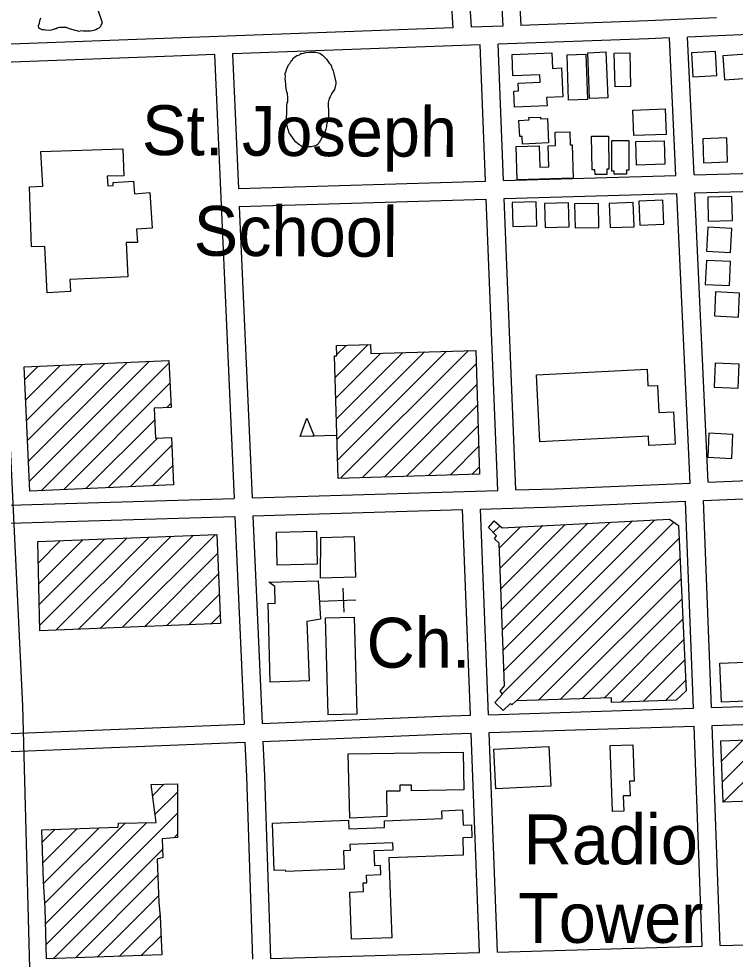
# Model space of a CAD drawing. Extents: x 3297716 to 3335574, y 688621 to 713991.
# Drawn here: x 3326512 to 3327704, y 709345 to 710910 of the extents above; entities that cross this region are included whole.
import ezdxf

# ---------------------------------------------------------------- set-up
doc = ezdxf.new("R2010")
doc.units = 0
for name, color, linetype in [('V-BLDG-IDEN', 7, 'Continuous'), ('V-BLDG-OTLN', 7, 'Continuous'), ('V-ROAD-CNTR', 7, 'Continuous'), ('V-SITE-OTLN', 7, 'Continuous'), ('V-SITE-OTLN-IDEN', 7, 'Continuous'), ('V-SITE-VEGE', 7, 'Continuous'), ('V-TOPO-TOWR-IDEN', 7, 'Continuous')]:
    doc.layers.add(name, color=color, linetype=linetype)

msp = doc.modelspace()

# ---------------------------------------------------------------- linework, layer by layer
at = {"layer": 'V-BLDG-OTLN'}
for p, q in [((3327038.6, 710312.8), (3327093.7, 710367.9)), ((3327039.6, 710278.5), (3327114.7, 710353.6)), ((3327040.6, 710244.1), (3327151.1, 710354.6)), ((3327041.5, 710351), (3327057.3, 710366.9)), ((3327041.6, 710209.7), (3327187.5, 710355.7)), ((3327042.6, 710175.4), (3327224, 710356.7)), ((3327047.8, 710145.2), (3327260.4, 710357.8)), ((3326526.8, 710207.8), (3326655.4, 710336.4)), ((3326528.3, 710173.9), (3326692.4, 710338)), ((3326529.8, 710140.1), (3326729.4, 710339.7)), ((3326549.5, 710124.4), (3326762.3, 710337.2)), ((3327037.6, 710347.2), (3327039.4, 710349)), ((3326522.3, 710309.3), (3326544.4, 710331.5)), ((3326523.8, 710275.5), (3326581.4, 710333.1)), ((3326525.3, 710241.6), (3326618.4, 710334.7)), ((3327084.2, 710146.3), (3327273.4, 710335.5)), ((3326586.5, 710126), (3326763.8, 710303.4)), ((3327120.6, 710147.3), (3327274.4, 710301.1)), ((3326758.5, 710262.7), (3326765.3, 710269.5)), ((3327157, 710148.4), (3327275.4, 710266.7)), ((3326623.5, 710127.7), (3326738.4, 710242.6)), ((3327193.4, 710149.4), (3327276.4, 710232.4)), ((3326660.5, 710129.3), (3326743.1, 710211.9)), ((3327040.7, 710216.4), (3326980.7, 710214.7)), ((3326697.5, 710130.9), (3326766.9, 710200.4)), ((3327229.8, 710150.5), (3327277.4, 710198)), ((3326734.5, 710132.6), (3326768.4, 710166.5)), ((3327266.2, 710151.5), (3327278.4, 710163.6)), ((3327315.7, 709927.2), (3327458.8, 710070.3)), ((3327316.5, 709786.6), (3327602.1, 710072.2)), ((3327317, 709893.2), (3327496.1, 710072.2)), ((3327318.3, 709859.1), (3327533.4, 710074.2)), ((3327319.6, 709825.1), (3327570.6, 710076.1)), ((3327301.8, 710054.7), (3327313.1, 710066)), ((3327311.8, 710029.4), (3327347, 710064.6)), ((3327313.1, 709995.4), (3327384.3, 710066.5)), ((3327314.4, 709961.3), (3327421.5, 710068.4)), ((3326543.7, 710038.7), (3326545, 710040.1)), ((3326544.6, 710004.2), (3326581.8, 710041.5)), ((3326545.5, 709969.8), (3326618.6, 710042.9)), ((3326546.4, 709935.3), (3326655.4, 710044.4)), ((3326547.3, 709900.9), (3326692.2, 710045.8)), ((3326574, 709892.3), (3326729, 710047.2)), ((3326610.9, 709893.8), (3326765.8, 710048.7)), ((3326647.7, 709895.2), (3326802.6, 710050.1)), ((3326684.5, 709896.7), (3326839.4, 710051.5)), ((3327340.4, 709775.1), (3327611, 710045.7)), ((3326721.4, 709898.2), (3326843.1, 710020)), ((3327376.8, 709776.2), (3327612.6, 710011.9)), ((3326758.2, 709899.7), (3326844.6, 709986)), ((3327413.2, 709777.2), (3327614.1, 709978.1)), ((3326795.1, 709901.2), (3326846, 709952.1)), ((3327449.6, 709778.3), (3327615.7, 709944.3)), ((3326831.9, 709902.6), (3326847.5, 709918.2)), ((3327486.1, 709779.4), (3327617.2, 709910.5)), ((3327514.5, 709772.4), (3327618.8, 709876.7)), ((3327551.3, 709773.9), (3327620.3, 709842.9)), ((3327588.2, 709775.4), (3327621.9, 709809.1)), ((3327682.8, 709640.1), (3327753.8, 709711)), ((3327684.2, 709606.1), (3327790.5, 709712.5)), ((3327681.5, 709674.2), (3327717, 709709.6)), ((3326735.1, 709617.3), (3326753.8, 709636)), ((3326739.3, 709586.1), (3326776.2, 709623)), ((3326557.8, 709369.3), (3326776.4, 709587.9)), ((3326555.7, 709437.9), (3326689.2, 709571.4)), ((3326556.8, 709403.7), (3326725.4, 709572.3)), ((3326551.4, 709539.6), (3326572.9, 709561.2)), ((3326552.5, 709505.5), (3326609.4, 709562.3)), ((3326553.8, 709471.3), (3326646, 709563.5)), ((3326770.7, 709546.9), (3326776.6, 709552.7)), ((3326569.8, 709346), (3326751.6, 709527.7)), ((3326606.4, 709347.2), (3326743.7, 709484.5)), ((3326642.9, 709348.4), (3326745, 709450.5)), ((3326679.5, 709349.6), (3326747.4, 709417.5)), ((3326716.1, 709350.8), (3326749, 709383.7))]:
    msp.add_line(p, q, dxfattribs=at)
for points in [[(3327332.9, 710850.2), (3327399.3, 710853.2), (3327400.5, 710827.3), (3327415, 710828), (3327417.2, 710780.1), (3327390.5, 710778.9), (3327391.1, 710765.1), (3327337, 710762.6), (3327335.8, 710789.5), (3327343.5, 710789.9), (3327342.9, 710802.8), (3327379.8, 710804.5), (3327379.2, 710816.7), (3327334.5, 710814.7)], [(3327489, 710854.7), (3327492.3, 710778.4), (3327462, 710777.1), (3327458.8, 710853.4)], [(3327529, 710853), (3327530.2, 710797.1), (3327504.3, 710796.6), (3327503.1, 710852.4)], [(3327671.3, 710855.6), (3327631.4, 710853.1), (3327633.9, 710813.2), (3327673.8, 710815.7)], [(3327427, 710774.6), (3327424.5, 710849.7), (3327455.9, 710850.7), (3327458.4, 710775.6)], [(3327723.8, 710850.9), (3327683.9, 710848.4), (3327686.4, 710808.5), (3327726.3, 710811)], [(3327534, 710757.8), (3327587.5, 710759.8), (3327589.1, 710717.4), (3327535.6, 710715.4)], [(3327393.7, 710703.4), (3327350.4, 710701.2), (3327349.8, 710714.1), (3327345.9, 710713.9), (3327344.5, 710740.7), (3327361.3, 710741.5), (3327361.1, 710745.4), (3327380.2, 710746.3), (3327380.4, 710743.3), (3327391.7, 710743.8)], [(3327434.5, 710644.7), (3327341.4, 710641.9), (3327339.8, 710697.3), (3327377.9, 710698.5), (3327379, 710662.9), (3327394.3, 710663.4), (3327393.2, 710698.6), (3327405.4, 710699), (3327404.7, 710721.2), (3327428.9, 710721.9), (3327429.6, 710700), (3327432.8, 710700.1)], [(3327493.3, 710714.7), (3327494.2, 710659.7), (3327490.6, 710659.6), (3327490.8, 710650.9), (3327471, 710650.6), (3327470.8, 710658.7), (3327466.1, 710658.6), (3327465.2, 710714.3)], [(3327651.6, 710670.2), (3327691.5, 710671.6), (3327690.1, 710711.6), (3327650.2, 710710.2)], [(3327499.2, 710656.5), (3327499.1, 710707.2), (3327527.1, 710707.2), (3327527.2, 710658.1), (3327523.6, 710658.1), (3327523.6, 710651.2), (3327502.8, 710651.1), (3327502.7, 710656.5)], [(3327539.8, 710666.5), (3327538.8, 710705.5), (3327585.9, 710706.7), (3327586.9, 710667.8)], [(3326548.9, 710689), (3326685.4, 710693.3), (3326686.8, 710648.3), (3326659.1, 710648.2), (3326660.2, 710632), (3326669.4, 710632.6), (3326669.1, 710637.3), (3326703.4, 710639.7), (3326704.9, 710618.8), (3326730.2, 710620.6), (3326734.3, 710561.3), (3326708.4, 710559.5), (3326709.9, 710537.8), (3326691.1, 710537.6), (3326693.7, 710480.7), (3326597.4, 710476.2), (3326598.3, 710455.8), (3326559.5, 710454), (3326555.4, 710531.1), (3326533.2, 710530.4), (3326530.1, 710630.4), (3326552.5, 710631.1)], [(3327333.2, 710604.1), (3327334.3, 710564.1), (3327374.3, 710565.2), (3327373.2, 710605.2)], [(3327427, 710603.5), (3327387, 710602.6), (3327387.9, 710562.6), (3327427.9, 710563.5)], [(3327476.8, 710602.6), (3327436.8, 710601.7), (3327437.7, 710561.7), (3327477.6, 710562.6)], [(3327534.6, 710603.9), (3327494.6, 710602.4), (3327496.1, 710562.5), (3327536, 710563.9)], [(3327584, 710607.8), (3327544, 710606.4), (3327545.4, 710566.4), (3327585.4, 710567.8)], [(3327698.6, 710613.9), (3327658.6, 710613), (3327659.5, 710573.1), (3327699.5, 710573.9)], [(3327658.5, 710562.8), (3327656.7, 710522.9), (3327696.6, 710521.1), (3327698.4, 710561)], [(3327656.3, 710507.8), (3327654.5, 710467.8), (3327694.5, 710466), (3327696.3, 710506)], [(3327671.5, 710455.2), (3327669.7, 710415.3), (3327709.6, 710413.5), (3327711.4, 710453.4)], [(3327272.8, 710358.1), (3327278.7, 710151.9), (3327043.5, 710145.1), (3327037.6, 710348.9), (3327041.5, 710349), (3327041, 710366.4), (3327097.6, 710368), (3327098, 710353.1)], [(3326769.8, 710134.2), (3326530.6, 710123.5), (3326521.4, 710330.4), (3326762.1, 710341.1), (3326765.6, 710263), (3326737.6, 710261.8), (3326739.8, 710211.8), (3326766.3, 710213)], [(3327671, 710336.9), (3327669.2, 710297), (3327709.2, 710295.2), (3327711, 710335.1)], [(3327373.6, 710317.3), (3327557.7, 710326.5), (3327559.1, 710298.8), (3327574.8, 710299.6), (3327577.1, 710254.8), (3327601.5, 710256), (3327604.1, 710202.2), (3327560.7, 710200), (3327559.9, 710215.2), (3327379.2, 710206.1)], [(3326980.7, 710214.7), (3326991.4, 710245), (3327003.8, 710215.3)], [(3327660.4, 710220.1), (3327658.6, 710180.1), (3327698.6, 710178.3), (3327700.4, 710218.3)], [(3327610.1, 710066.6), (3327622.7, 709791.7), (3327606.1, 709776.1), (3327498.3, 709771.8), (3327498.3, 709779.7), (3327339.6, 709775.1), (3327332.6, 709768.2), (3327330.1, 709770.5), (3327318.4, 709758.8), (3327304.4, 709772.1), (3327317.1, 709785.9), (3327312.9, 709790.7), (3327320.6, 709800), (3327311.5, 710037.3), (3327304, 710044.4), (3327306.9, 710049.4), (3327293.7, 710063.3), (3327303.2, 710074.4), (3327316.6, 710063), (3327595, 710077.3)], [(3326941, 710055.5), (3327007.5, 710057), (3327008.8, 710002.1), (3326942.1, 710000.6)], [(3326543.7, 710040), (3326841.8, 710051.6), (3326848.1, 709903.3), (3326547.5, 709891.2)], [(3327014.6, 710046.6), (3327070.4, 710048.2), (3327072.4, 709980.4), (3327014.4, 709978.7)], [(3326930.7, 709805.9), (3326927.4, 709937.2), (3326938.7, 709937), (3326938.4, 709964.9), (3326928.5, 709972.3), (3327010.2, 709974.3), (3327014.5, 709910.5), (3326991.4, 709906.7), (3326995.5, 709808.2)], [(3327070, 709913.9), (3327074.7, 709752.7), (3327027.1, 709751.3), (3327022.4, 709912.8)], [(3327805.4, 709777.6), (3327681.2, 709772.7), (3327678.7, 709837.6), (3327750.6, 709840.4), (3327749.5, 709867.3), (3327801.8, 709869.4)], [(3327680.2, 709708.2), (3328021, 709721.3), (3328025.9, 709594.3), (3327940.7, 709591), (3327939.6, 709619.4), (3327834.9, 709615.4), (3327836.1, 709585.7), (3327746.4, 709582.2), (3327745.4, 709608.5), (3327684.1, 709606.1)], [(3327397.3, 709633.1), (3327306.2, 709628.4), (3327302.8, 709694.3), (3327393.9, 709698.9)], [(3327500, 709590.7), (3327496, 709700.3), (3327533.9, 709701.7), (3327536.1, 709641.4), (3327528.4, 709641.1), (3327529.2, 709617), (3327517.8, 709616.6), (3327518.7, 709591.3)], [(3327063, 709579.6), (3327060.3, 709686.4), (3327251.8, 709689.3), (3327252.8, 709626.6), (3327165.6, 709625.3), (3327165.6, 709634.7), (3327146.4, 709634.6), (3327146.5, 709624.6), (3327124.2, 709624.5), (3327124.5, 709582.3)], [(3326550.6, 709560.4), (3326677.9, 709564.6), (3326678.3, 709571.1), (3326741.1, 709572.6), (3326732.6, 709635.5), (3326776.1, 709636.6), (3326776.6, 709547.3), (3326751, 709545.3), (3326752, 709514.2), (3326742.7, 709511.6), (3326745.5, 709439.2), (3326747.6, 709416.1), (3326750.5, 709351.9), (3326558.4, 709345.6), (3326556.1, 709430.4), (3326553.6, 709474.2)], [(3326934.4, 709571.3), (3327060.9, 709576), (3327061.5, 709562), (3327120.9, 709564.2), (3327120.5, 709575.4), (3327216.7, 709579), (3327216.2, 709592), (3327250.6, 709593.3), (3327251.6, 709567.9), (3327265.4, 709568.4), (3327266.2, 709547.4), (3327250.8, 709546.9), (3327251.8, 709518.1), (3327128.2, 709513.5), (3327133.1, 709380.7), (3327066, 709378.2), (3327063.1, 709456.5), (3327085.8, 709457.3), (3327085.2, 709471.9), (3327091.1, 709472.1), (3327090.7, 709484.7), (3327114.5, 709485.6), (3327114, 709500.8), (3327104.6, 709500.4), (3327103.7, 709525.6), (3327135, 709526.8), (3327134.5, 709538.3), (3327063.2, 709535.7), (3327063.5, 709525.6), (3327052.4, 709525.2), (3327053.5, 709494.5), (3326956.4, 709490.9), (3326956.3, 709493.2), (3326937.3, 709492.4)]]:
    msp.add_lwpolyline(points, close=True, dxfattribs=at)
at = {"layer": 'V-ROAD-CNTR'}
for points in [[(3326427.8, 711920.5), (3326457.3, 711366.6), (3326486.1, 710440.2), (3326518.2, 709766.6), (3326546.6, 708705.2), (3326583, 708144.8)], [(3327277.6, 711621.7), (3327317.8, 710897.8)], [(3327265.2, 710895.9), (3327218.8, 711616.6)], [(3327235.2, 710894.8), (3327194.8, 711523.3)], [(3327328.8, 711240.4), (3327347.8, 710898.9)], [(3327673.3, 710911.6), (3327559, 710906.7), (3327347.8, 710898.9)], [(3327235.2, 710894.8), (3326768.6, 710877.6), (3326230.3, 710857.5)], [(3327317.8, 710897.8), (3327265.2, 710895.9)], [(3327994, 710895.4), (3327625.1, 710879.5)], [(3327595.1, 710878.2), (3327560.2, 710876.7), (3327309.7, 710867.5)], [(3327605.7, 710649.1), (3327595.1, 710878.2)], [(3327635.7, 710650), (3327625.1, 710879.5)], [(3327279.7, 710866.4), (3326867.9, 710851.3)], [(3327288.7, 710639.7), (3327279.7, 710866.4)], [(3327318.7, 710640.6), (3327309.7, 710867.5)], [(3326837.9, 710850.2), (3326769.7, 710847.7), (3326231.4, 710827.6)], [(3326837.9, 710850.2), (3326870.6, 710111.6)], [(3326867.9, 710851.3), (3326877.8, 710627.4)], [(3327318.7, 710640.6), (3327605.7, 710649.1)], [(3327635.7, 710650), (3327853.4, 710656.5), (3328005.3, 710662)], [(3326877.8, 710627.4), (3327288.7, 710639.7)], [(3327319.9, 710610.6), (3327607.1, 710619.2)], [(3327629.4, 710137.2), (3327607.1, 710619.2)], [(3327637.1, 710620.1), (3327854.4, 710626.5), (3328006.8, 710632)], [(3327659.4, 710138.5), (3327637.1, 710620.1)], [(3326879.1, 710597.4), (3327289.9, 710609.7)], [(3327309.3, 710124.8), (3327289.9, 710609.7)], [(3327339.3, 710125.7), (3327319.9, 710610.6)], [(3326879.1, 710597.4), (3326900.6, 710112.5)], [(3327659.4, 710138.5), (3328019.1, 710153.8)], [(3327339.3, 710125.7), (3327404.6, 710127.6), (3327629.4, 710137.2)], [(3326900.6, 710112.5), (3327309.3, 710124.8)], [(3327651.7, 710108.1), (3327994.6, 710122.8)], [(3326148.5, 710093.5), (3326421.4, 710098.2), (3326870.6, 710111.6)], [(3327280.7, 710093.9), (3327405.7, 710097.6), (3327621.8, 710106.9)], [(3327634.6, 709762.7), (3327621.7, 710107)], [(3327664.6, 709763.9), (3327651.7, 710108.1)], [(3326901.9, 710082.6), (3327250.7, 710093)], [(3327263.7, 709750.9), (3327250.7, 710093)], [(3327293.7, 709751.8), (3327280.7, 710093.9)], [(3326149.7, 710063.5), (3326422.1, 710068.2), (3326871.9, 710081.7)], [(3326871.9, 710081.7), (3326887.2, 709736.1)], [(3326901.9, 710082.6), (3326917.2, 709737.3)], [(3327664.6, 709763.9), (3328010, 709775)], [(3327293.7, 709751.8), (3327634.6, 709762.9)], [(3326917.2, 709737.3), (3327215.1, 709749.3), (3327263.7, 709750.9)], [(3327665.7, 709733.9), (3328034.7, 709745.8)], [(3326164.1, 709708.8), (3326248.8, 709710.5), (3326887.2, 709736.1)], [(3327294.8, 709721.9), (3327635.7, 709732.9)], [(3327649.3, 709366.7), (3327635.7, 709732.9)], [(3327679.3, 709367.6), (3327665.7, 709733.9)], [(3326918.5, 709707.4), (3327216.2, 709719.3), (3327264.8, 709720.9)], [(3327278.7, 709355.9), (3327264.8, 709720.9)], [(3327308.7, 709356.8), (3327294.8, 709721.9)], [(3326165.3, 709678.9), (3326249.7, 709680.6), (3326888.5, 709706.2)], [(3326888.5, 709706.2), (3326891, 709648.8), (3326901.1, 709344.9)], [(3326918.5, 709707.4), (3326921, 709650), (3326931.1, 709345.8)], [(3327679.3, 709367.6), (3327783.8, 709370.6), (3328053.7, 709382.9)], [(3327308.7, 709356.8), (3327649.3, 709366.7)], [(3326931.1, 709345.8), (3327278.7, 709355.9)]]:
    msp.add_lwpolyline(points, dxfattribs=at)
at = {"layer": 'V-SITE-OTLN'}
for p, q in [((3327053.5, 709922.3), (3327052.1, 709962.3)), ((3327012.8, 709940.9), (3327072.8, 709943.1))]:
    msp.add_line(p, q, dxfattribs=at)
at = {"layer": 'V-SITE-VEGE'}
msp.add_lwpolyline([(3326643.7, 710924.6), (3326650.3, 710905.3), (3326650.3, 710901.8), (3326648.9, 710899.1), (3326648.1, 710897.1), (3326645.4, 710894.3), (3326643.3, 710893), (3326640.5, 710891.7), (3326637.1, 710890.3), (3326631.5, 710889), (3326619.2, 710889.2), (3326616.4, 710889.9), (3326612.3, 710888.6), (3326609.6, 710890), (3326606.1, 710890.1), (3326602.7, 710891.5), (3326600.7, 710892.2), (3326595.2, 710893.7), (3326591.8, 710895.1), (3326580.1, 710895.2), (3326577.4, 710894.6), (3326574.6, 710893.2), (3326572.5, 710893.3), (3326569.8, 710891.9), (3326567.7, 710891.3), (3326564.9, 710890.6), (3326556.7, 710890.7), (3326554.6, 710891.5), (3326551.2, 710891.5), (3326547.8, 710892.9), (3326545.8, 710894.3), (3326545.1, 710898.5), (3326546.6, 710902.6), (3326547.3, 710906), (3326548, 710908.7), (3326549.4, 710910.8)], dxfattribs=at)
msp.add_lwpolyline([(3327039.8, 710804.4), (3327039.8, 710801.7), (3327037.6, 710792.1), (3327035.5, 710788.7), (3327032.7, 710785.3), (3327032, 710783.3), (3327030.5, 710779.8), (3327028.4, 710777.1), (3327027, 710770.3), (3327026.9, 710762), (3327027.5, 710760), (3327027.3, 710742.8), (3327025.9, 710740.1), (3327025.1, 710736), (3327024.4, 710733.9), (3327024.4, 710730.5), (3327022.9, 710726.4), (3327021.5, 710720.9), (3327019.4, 710716.8), (3327016.5, 710712), (3327013.7, 710706.6), (3327012.3, 710704.5), (3327010.2, 710701.1), (3327005.4, 710697.8), (3327003.3, 710697.8), (3326998.5, 710696.5), (3326988.2, 710696.6), (3326986.1, 710697.3), (3326983.4, 710697.4), (3326980, 710699.5), (3326972.5, 710705.1), (3326963.7, 710717.6), (3326962.4, 710719.6), (3326961.1, 710724.5), (3326959.7, 710726.5), (3326959.1, 710730), (3326957.8, 710734.1), (3326958.2, 710764.3), (3326959, 710769.8), (3326959.7, 710771.9), (3326959.8, 710779.4), (3326959.2, 710784.9), (3326958.5, 710788.4), (3326957.2, 710793.9), (3326956.6, 710798.7), (3326956.6, 710800.8), (3326956, 710806.3), (3326955.4, 710809.7), (3326956.1, 710813.1), (3326955.5, 710818.6), (3326956.9, 710822.8), (3326957.7, 710825.5), (3326959.8, 710830.3), (3326961.2, 710833), (3326963.3, 710835.7), (3326965.4, 710839.8), (3326967.5, 710841.8), (3326968.2, 710843.9), (3326971, 710845.9), (3326975.1, 710848.6), (3326979.3, 710849.9), (3326981.4, 710852), (3326984.1, 710851.9), (3326987.6, 710853.2), (3326990.3, 710853.9), (3326996.5, 710854.5), (3327006.1, 710854.4), (3327008.9, 710853.6), (3327013, 710852.9), (3327017.7, 710849.4), (3327024.5, 710842.4), (3327028.6, 710836.2), (3327030.6, 710834.1), (3327031.9, 710832), (3327032.6, 710829.3), (3327033.9, 710827.2), (3327035.2, 710823.1)], close=True, dxfattribs=at)

# ---------------------------------------------------------------- texts
at = {"layer": 'V-BLDG-IDEN'}
for s, p in [('St. Joseph', (3326716.9, 710683.2)), ('School', (3326803, 710515.7))]:
    msp.add_text(s, height=83, rotation=359.6345, dxfattribs=at).set_placement(p)
at = {"layer": 'V-SITE-OTLN-IDEN'}
msp.add_text('Ch.', height=83, dxfattribs=at).set_placement((3327090.9, 709830))
at = {"layer": 'V-TOPO-TOWR-IDEN'}
for s, p in [('Radio', (3327352.2, 709502.7)), ('Tower', (3327342.9, 709372.1))]:
    msp.add_text(s, height=83, dxfattribs=at).set_placement(p)

doc.saveas('drawing.dxf')
